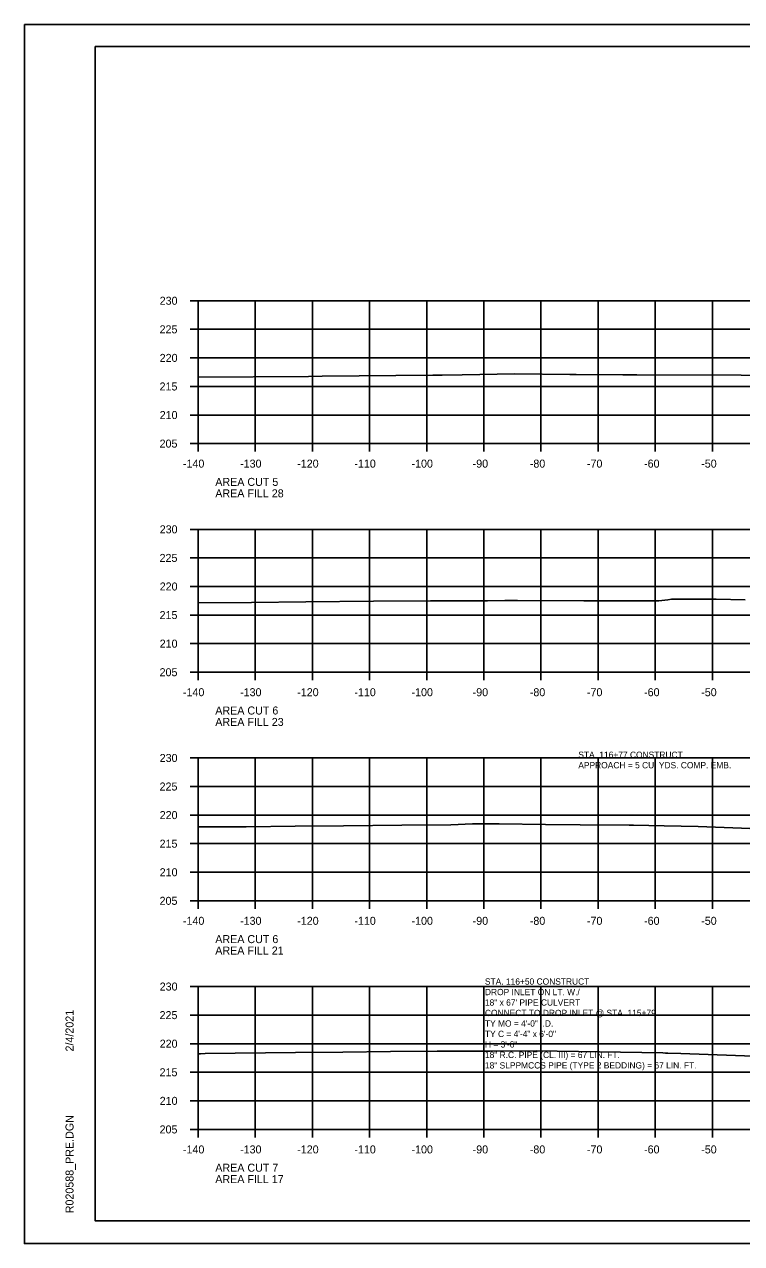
# Model space of a CAD drawing. Extents: x 1368968 to 1369915, y 377395 to 380381.
# Drawn here: x 1369581.4 to 1369706.9, y 379101.4 to 379314.7 of the extents above; entities that cross this region are included whole.
import ezdxf

# ---------------------------------------------------------------- set-up
doc = ezdxf.new("R2010")
doc.units = 0
for name, color, linetype in [('S_BREAKLINE_ANNOT', 7, 'Continuous'), ('S_BRIDGE', 7, 'Continuous'), ('S_BRIDGE_ANNOT', 7, 'Continuous'), ('S_CONTOUR_MINOR', 7, 'Continuous'), ('S_CTL_TABLE', 7, 'Continuous'), ('S_DITCHLINE_ANNOT', 7, 'Continuous'), ('S_DROP_INLET', 7, 'Continuous')]:
    doc.layers.add(name, color=color, linetype=linetype)

msp = doc.modelspace()

# ---------------------------------------------------------------- linework, layer by layer
at = {"layer": 'S_BREAKLINE_ANNOT'}
for p, q in [((1369610.38, 379266.38), (1369611.78, 379266.38)), ((1369611.78, 379241.38), (1369611.78, 379266.38)), ((1369610.38, 379261.38), (1369611.78, 379261.38)), ((1369610.38, 379256.38), (1369611.78, 379256.38)), ((1369610.38, 379251.38), (1369611.78, 379251.38)), ((1369610.38, 379246.38), (1369611.78, 379246.38)), ((1369610.38, 379241.38), (1369611.78, 379241.38)), ((1369611.78, 379241.38), (1369891.78, 379241.38)), ((1369611.78, 379239.98), (1369611.78, 379241.38)), ((1369621.78, 379239.98), (1369621.78, 379241.38)), ((1369631.78, 379239.98), (1369631.78, 379241.38)), ((1369641.78, 379239.98), (1369641.78, 379241.38)), ((1369651.78, 379239.98), (1369651.78, 379241.38)), ((1369661.78, 379239.98), (1369661.78, 379241.38)), ((1369671.78, 379239.98), (1369671.78, 379241.38)), ((1369681.78, 379239.98), (1369681.78, 379241.38)), ((1369691.78, 379239.98), (1369691.78, 379241.38)), ((1369701.78, 379239.98), (1369701.78, 379241.38)), ((1369610.38, 379226.38), (1369611.78, 379226.38)), ((1369611.78, 379201.38), (1369611.78, 379226.38)), ((1369610.38, 379221.38), (1369611.78, 379221.38)), ((1369610.38, 379216.38), (1369611.78, 379216.38)), ((1369610.38, 379211.38), (1369611.78, 379211.38)), ((1369610.38, 379206.38), (1369611.78, 379206.38)), ((1369610.38, 379201.38), (1369611.78, 379201.38)), ((1369611.78, 379201.38), (1369891.78, 379201.38)), ((1369611.78, 379199.98), (1369611.78, 379201.38)), ((1369621.78, 379199.98), (1369621.78, 379201.38)), ((1369631.78, 379199.98), (1369631.78, 379201.38)), ((1369641.78, 379199.98), (1369641.78, 379201.38)), ((1369651.78, 379199.98), (1369651.78, 379201.38)), ((1369661.78, 379199.98), (1369661.78, 379201.38)), ((1369671.78, 379199.98), (1369671.78, 379201.38)), ((1369681.78, 379199.98), (1369681.78, 379201.38)), ((1369691.78, 379199.98), (1369691.78, 379201.38)), ((1369701.78, 379199.98), (1369701.78, 379201.38)), ((1369610.38, 379186.38), (1369611.78, 379186.38)), ((1369611.78, 379161.38), (1369611.78, 379186.38)), ((1369610.38, 379181.38), (1369611.78, 379181.38)), ((1369610.38, 379176.38), (1369611.78, 379176.38)), ((1369610.38, 379171.38), (1369611.78, 379171.38)), ((1369610.38, 379166.38), (1369611.78, 379166.38)), ((1369610.38, 379161.38), (1369611.78, 379161.38)), ((1369611.78, 379161.38), (1369891.78, 379161.38)), ((1369611.78, 379159.98), (1369611.78, 379161.38)), ((1369621.78, 379159.98), (1369621.78, 379161.38)), ((1369631.78, 379159.98), (1369631.78, 379161.38)), ((1369641.78, 379159.98), (1369641.78, 379161.38)), ((1369651.78, 379159.98), (1369651.78, 379161.38)), ((1369661.78, 379159.98), (1369661.78, 379161.38)), ((1369671.78, 379159.98), (1369671.78, 379161.38)), ((1369681.78, 379159.98), (1369681.78, 379161.38)), ((1369691.78, 379159.98), (1369691.78, 379161.38)), ((1369701.78, 379159.98), (1369701.78, 379161.38)), ((1369610.38, 379146.38), (1369611.78, 379146.38)), ((1369611.78, 379121.38), (1369611.78, 379146.38)), ((1369610.38, 379141.38), (1369611.78, 379141.38)), ((1369610.38, 379136.38), (1369611.78, 379136.38)), ((1369610.38, 379131.38), (1369611.78, 379131.38)), ((1369610.38, 379126.38), (1369611.78, 379126.38)), ((1369610.38, 379121.38), (1369611.78, 379121.38)), ((1369611.78, 379121.38), (1369891.78, 379121.38)), ((1369611.78, 379119.98), (1369611.78, 379121.38)), ((1369621.78, 379119.98), (1369621.78, 379121.38)), ((1369631.78, 379119.98), (1369631.78, 379121.38)), ((1369641.78, 379119.98), (1369641.78, 379121.38)), ((1369651.78, 379119.98), (1369651.78, 379121.38)), ((1369661.78, 379119.98), (1369661.78, 379121.38)), ((1369671.78, 379119.98), (1369671.78, 379121.38)), ((1369681.78, 379119.98), (1369681.78, 379121.38)), ((1369691.78, 379119.98), (1369691.78, 379121.38)), ((1369701.78, 379119.98), (1369701.78, 379121.38))]:
    msp.add_line(p, q, dxfattribs=at)
at = {"layer": 'S_BRIDGE_ANNOT'}
for p, q in [((1369593.78, 379310.84), (1369909.96, 379310.84)), ((1369593.78, 379105.38), (1369593.78, 379310.84)), ((1369593.78, 379105.38), (1369593.78, 379105.38)), ((1369909.96, 379105.38), (1369593.78, 379105.38))]:
    msp.add_line(p, q, dxfattribs=at)
at = {"layer": 'S_CTL_TABLE'}
for points in [[(1369611.78, 379252.98), (1369631.07, 379253.15), (1369633.47, 379253.18), (1369652.87, 379253.36), (1369652.91, 379253.36), (1369654.48, 379253.35), (1369657.97, 379253.4), (1369667.2, 379253.57), (1369676.85, 379253.49), (1369677.94, 379253.49), (1369686.11, 379253.42), (1369686.31, 379253.42), (1369686.5, 379253.42), (1369688.53, 379253.41), (1369706.83, 379253.34), (1369708.87, 379253.32)], [(1369611.78, 379213.51), (1369621.12, 379213.59), (1369630.64, 379213.68), (1369642.46, 379213.8), (1369652.43, 379213.89), (1369662.41, 379213.86), (1369665.45, 379213.92), (1369667.65, 379213.9), (1369679.25, 379213.86), (1369686.9, 379213.87), (1369692.4, 379213.85), (1369693.96, 379214.02), (1369694.63, 379214.15), (1369698.59, 379214.17), (1369702.42, 379214.15), (1369707.54, 379214.02)], [(1369611.78, 379174.3), (1369611.89, 379174.3), (1369620.2, 379174.35), (1369628.75, 379174.43), (1369637.23, 379174.49), (1369647.43, 379174.6), (1369656.03, 379174.65), (1369659.79, 379174.83), (1369663.25, 379174.83), (1369664.45, 379174.83), (1369672.55, 379174.71), (1369678.61, 379174.66), (1369687.23, 379174.61), (1369687.99, 379174.6), (1369693.32, 379174.51), (1369699.3, 379174.38), (1369715.92, 379173.72)], [(1369611.78, 379134.62), (1369612.21, 379134.63), (1369612.98, 379134.64), (1369628.81, 379134.83), (1369637.08, 379134.88), (1369645.43, 379135.03), (1369653.62, 379135.08), (1369662.86, 379135.09), (1369670.93, 379135.14), (1369693.08, 379134.76), (1369693.54, 379134.75), (1369693.98, 379134.75), (1369696.27, 379134.66), (1369715.38, 379133.95)]]:
    msp.add_lwpolyline(points, dxfattribs=at)
at = {"layer": 'S_DITCHLINE_ANNOT'}
for p, q in [((1369611.78, 379266.38), (1369891.78, 379266.38)), ((1369611.78, 379241.38), (1369611.78, 379266.38)), ((1369621.78, 379241.38), (1369621.78, 379266.38)), ((1369631.78, 379241.38), (1369631.78, 379266.38)), ((1369641.78, 379241.38), (1369641.78, 379266.38)), ((1369651.78, 379241.38), (1369651.78, 379266.38)), ((1369661.78, 379241.38), (1369661.78, 379266.38)), ((1369671.78, 379241.38), (1369671.78, 379266.38)), ((1369681.78, 379241.38), (1369681.78, 379266.38)), ((1369691.78, 379241.38), (1369691.78, 379266.38)), ((1369701.78, 379241.38), (1369701.78, 379266.38)), ((1369611.78, 379261.38), (1369891.78, 379261.38)), ((1369611.78, 379256.38), (1369891.78, 379256.38)), ((1369611.78, 379251.38), (1369891.78, 379251.38)), ((1369611.78, 379246.38), (1369891.78, 379246.38)), ((1369611.78, 379241.38), (1369891.78, 379241.38)), ((1369611.78, 379226.38), (1369891.78, 379226.38)), ((1369611.78, 379201.38), (1369611.78, 379226.38)), ((1369621.78, 379201.38), (1369621.78, 379226.38)), ((1369631.78, 379201.38), (1369631.78, 379226.38)), ((1369641.78, 379201.38), (1369641.78, 379226.38)), ((1369651.78, 379201.38), (1369651.78, 379226.38)), ((1369661.78, 379201.38), (1369661.78, 379226.38)), ((1369671.78, 379201.38), (1369671.78, 379226.38)), ((1369681.78, 379201.38), (1369681.78, 379226.38)), ((1369691.78, 379201.38), (1369691.78, 379226.38)), ((1369701.78, 379201.38), (1369701.78, 379226.38)), ((1369611.78, 379221.38), (1369891.78, 379221.38)), ((1369611.78, 379216.38), (1369891.78, 379216.38)), ((1369611.78, 379211.38), (1369891.78, 379211.38)), ((1369611.78, 379206.38), (1369891.78, 379206.38)), ((1369611.78, 379201.38), (1369891.78, 379201.38)), ((1369611.78, 379186.38), (1369891.78, 379186.38)), ((1369611.78, 379161.38), (1369611.78, 379186.38)), ((1369621.78, 379161.38), (1369621.78, 379186.38)), ((1369631.78, 379161.38), (1369631.78, 379186.38)), ((1369641.78, 379161.38), (1369641.78, 379186.38)), ((1369651.78, 379161.38), (1369651.78, 379186.38)), ((1369661.78, 379161.38), (1369661.78, 379186.38)), ((1369671.78, 379161.38), (1369671.78, 379186.38)), ((1369681.78, 379161.38), (1369681.78, 379186.38)), ((1369691.78, 379161.38), (1369691.78, 379186.38)), ((1369701.78, 379161.38), (1369701.78, 379186.38)), ((1369611.78, 379181.38), (1369891.78, 379181.38)), ((1369611.78, 379176.38), (1369891.78, 379176.38)), ((1369611.78, 379171.38), (1369891.78, 379171.38)), ((1369611.78, 379166.38), (1369891.78, 379166.38)), ((1369611.78, 379161.38), (1369891.78, 379161.38)), ((1369611.78, 379146.38), (1369891.78, 379146.38)), ((1369611.78, 379121.38), (1369611.78, 379146.38)), ((1369621.78, 379121.38), (1369621.78, 379146.38)), ((1369631.78, 379121.38), (1369631.78, 379146.38)), ((1369641.78, 379121.38), (1369641.78, 379146.38)), ((1369651.78, 379121.38), (1369651.78, 379146.38)), ((1369661.78, 379121.38), (1369661.78, 379146.38)), ((1369671.78, 379121.38), (1369671.78, 379146.38)), ((1369681.78, 379121.38), (1369681.78, 379146.38)), ((1369691.78, 379121.38), (1369691.78, 379146.38)), ((1369701.78, 379121.38), (1369701.78, 379146.38)), ((1369611.78, 379141.38), (1369891.78, 379141.38)), ((1369611.78, 379136.38), (1369891.78, 379136.38)), ((1369611.78, 379131.38), (1369891.78, 379131.38)), ((1369611.78, 379126.38), (1369891.78, 379126.38)), ((1369611.78, 379121.38), (1369891.78, 379121.38))]:
    msp.add_line(p, q, dxfattribs=at)
at = {"layer": 'S_DROP_INLET'}
for p, q in [((1369581.38, 379314.74), (1369914.71, 379314.74)), ((1369581.38, 379101.4), (1369914.71, 379101.4))]:
    msp.add_line(p, q, dxfattribs=at)
for points in [[(1369581.37, 379314.74), (1369914.71, 379314.74), (1369914.71, 379101.4), (1369581.37, 379101.4)], [(1369827.7, 379310.84), (1369827.7, 379300.96), (1369863.43, 379300.96), (1369863.43, 379298.04), (1369886.63, 379298.04), (1369886.63, 379273.71), (1369909.96, 379273.71), (1369909.96, 379105.38), (1369593.78, 379105.38), (1369593.78, 379310.84)]]:
    msp.add_lwpolyline(points, close=True, dxfattribs=at)

# ---------------------------------------------------------------- texts
at = {"layer": 'S_BRIDGE'}
for s, p in [('230', (1369605.05, 379265.68)), ('225', (1369605.03, 379260.68)), ('220', (1369605.05, 379255.68)), ('215', (1369605.03, 379250.68)), ('210', (1369605.05, 379245.68)), ('205', (1369605.03, 379240.68)), ('-140', (1369609.12, 379237.18)), ('-130', (1369619.12, 379237.18)), ('-120', (1369629.12, 379237.18)), ('-110', (1369639.12, 379237.18)), ('-100', (1369649.12, 379237.18)), ('-90', (1369659.82, 379237.18)), ('-80', (1369669.82, 379237.18)), ('-70', (1369679.82, 379237.18)), ('-60', (1369689.82, 379237.18)), ('-50', (1369699.82, 379237.18)), ('AREA CUT 5', (1369614.78, 379233.98)), ('AREA FILL 28', (1369614.78, 379231.98)), ('230', (1369605.05, 379225.68)), ('225', (1369605.03, 379220.68)), ('220', (1369605.05, 379215.68)), ('215', (1369605.03, 379210.68)), ('210', (1369605.05, 379205.68)), ('205', (1369605.03, 379200.68)), ('-140', (1369609.12, 379197.18)), ('-130', (1369619.12, 379197.18)), ('-120', (1369629.12, 379197.18)), ('-110', (1369639.12, 379197.18)), ('-100', (1369649.12, 379197.18)), ('-90', (1369659.82, 379197.18)), ('-80', (1369669.82, 379197.18)), ('-70', (1369679.82, 379197.18)), ('-60', (1369689.82, 379197.18)), ('-50', (1369699.82, 379197.18)), ('AREA CUT 6', (1369614.78, 379193.98)), ('AREA FILL 23', (1369614.78, 379191.98)), ('230', (1369605.05, 379185.68)), ('225', (1369605.03, 379180.68)), ('220', (1369605.05, 379175.68)), ('215', (1369605.03, 379170.68)), ('210', (1369605.05, 379165.68)), ('205', (1369605.03, 379160.68)), ('-140', (1369609.12, 379157.18)), ('-130', (1369619.12, 379157.18)), ('-120', (1369629.12, 379157.18)), ('-110', (1369639.12, 379157.18)), ('-100', (1369649.12, 379157.18)), ('-90', (1369659.82, 379157.18)), ('-80', (1369669.82, 379157.18)), ('-70', (1369679.82, 379157.18)), ('-60', (1369689.82, 379157.18)), ('-50', (1369699.82, 379157.18)), ('AREA CUT 6', (1369614.78, 379153.98)), ('AREA FILL 21', (1369614.78, 379151.98)), ('230', (1369605.05, 379145.68)), ('225', (1369605.03, 379140.68)), ('220', (1369605.05, 379135.68)), ('215', (1369605.03, 379130.68)), ('210', (1369605.05, 379125.68)), ('205', (1369605.03, 379120.68)), ('-140', (1369609.12, 379117.18)), ('-130', (1369619.12, 379117.18)), ('-120', (1369629.12, 379117.18)), ('-110', (1369639.12, 379117.18)), ('-100', (1369649.12, 379117.18)), ('-90', (1369659.82, 379117.18)), ('-80', (1369669.82, 379117.18)), ('-70', (1369679.82, 379117.18)), ('-60', (1369689.82, 379117.18)), ('-50', (1369699.82, 379117.18)), ('AREA CUT 7', (1369614.78, 379113.98)), ('AREA FILL 17', (1369614.78, 379111.98))]:
    msp.add_text(s, height=1.4, dxfattribs=at).set_placement(p)
at = {"layer": 'S_BRIDGE_ANNOT'}
for s, p in [('2/4/2021', (1369589.97, 379135.02)), ('R020588_PRE.DGN', (1369589.97, 379106.71))]:
    msp.add_text(s, height=1.4, rotation=90, dxfattribs=at).set_placement(p)
at = {"layer": 'S_CONTOUR_MINOR'}
for s, p in [('STA. 116+77 CONSTRUCT ', (1369678.31, 379186.39)), ('APPROACH = 5 CU. YDS. COMP. EMB.', (1369678.31, 379184.56)), ('STA. 116+50 CONSTRUCT', (1369661.97, 379146.71)), ('DROP INLET ON LT. W./', (1369661.97, 379144.87)), ('18" x 67\' PIPE CULVERT', (1369661.97, 379143.04)), ('CONNECT TO DROP INLET @ STA. 115+79', (1369661.97, 379141.21)), ('TY MO = 4\'-0" I.D.', (1369661.97, 379139.37)), ('TY C = 4\'-4" x 6\'-0"', (1369661.97, 379137.54)), ('H = 3\'-6"', (1369661.97, 379135.71)), ('18" R.C. PIPE (CL. III) = 67 LIN. FT.', (1369661.97, 379133.87)), ('18" SLPPMCCS PIPE (TYPE 2 BEDDING) = 67 LIN. FT.', (1369661.97, 379132.04))]:
    msp.add_text(s, height=1.1, dxfattribs=at).set_placement(p)

doc.saveas('drawing.dxf')
